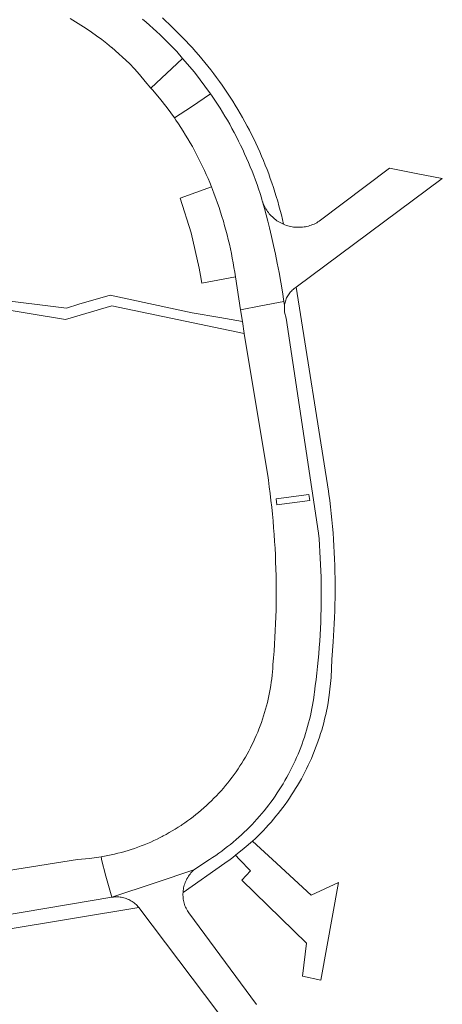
# Model space of a CAD drawing. Extents: x 146402 to 164798, y 455483 to 464134.
# Tile 455 of 575: x 158942 to 159000, y 460480 to 460615. Entities that reach past the tile are written whole.
import ezdxf

# ---------------------------------------------------------------- set-up
doc = ezdxf.new("R2010")
doc.units = 0
doc.header["$LTSCALE"] = 0.2
for name, color, linetype, lineweight in [('B-XX-VH-VERHARDING_BETONSTRAATSTEEN-GV', 252, 'CONTINUOUS', 18), ('B-XX-VH-VERHARDING_HALFVERHARDING-GV', 252, 'CONTINUOUS', 18), ('B-XX-VH-VERHARDING_STRAATBAKSTEEN-GV', 252, 'CONTINUOUS', 18), ('B-XX-VH-VERHARDING_TEGEL-GV', 252, 'CONTINUOUS', 18)]:
    doc.layers.add(name, color=color, linetype=linetype, lineweight=lineweight)

msp = doc.modelspace()

# ---------------------------------------------------------------- linework, layer by layer
at = {"layer": 'B-XX-VH-VERHARDING_BETONSTRAATSTEEN-GV'}
for points in [[(158966.016, 460608.014), (158964.39, 460609.899), (158960.059, 460605.829), (158960.259, 460605.606), (158961.229, 460604.451), (158962.279, 460603.109), (158963.279, 460601.729), (158965.601, 460603.274), (158968.243, 460605.032)], [(158968.508, 460591.896), (158968.348, 460592.302), (158964.06, 460590.736), (158965.557, 460585.983), (158966.676, 460581.127), (158966.86, 460580.105), (158967.029, 460579.081), (158971.629, 460579.94), (158971.535, 460580.585), (158971.433, 460581.229), (158971.323, 460581.871), (158971.205, 460582.512), (158971.08, 460583.152), (158970.946, 460583.79), (158970.805, 460584.426), (158970.656, 460585.061), (158970.499, 460585.694), (158970.334, 460586.324), (158970.162, 460586.953), (158969.982, 460587.58), (158969.794, 460588.204), (158969.599, 460588.826), (158969.396, 460589.445), (158969.185, 460590.062), (158968.967, 460590.676), (158968.741, 460591.288)], [(158981.834, 460549.244), (158981.721, 460550.08), (158977.217, 460549.472), (158977.33, 460548.636)], [(158976.699, 460500), (158973.989, 460502.518), (158972.851, 460501.518), (158971.67, 460500.568), (158972.209, 460500), (158973.699, 460498.426), (158972.506, 460497.142), (158981.388, 460488.522), (158980.85, 460483.977), (158983.361, 460483.438), (158985.784, 460496.82), (158982.004, 460495.069)]]:
    msp.add_lwpolyline(points, close=True, dxfattribs=at)
msp.add_lwpolyline([(158974.52, 460480.102), (158965.242, 460492.654), (158965.143, 460492.8), (158965.045, 460492.959), (158964.954, 460493.122), (158964.87, 460493.289), (158964.793, 460493.459), (158964.724, 460493.633), (158964.662, 460493.809), (158964.608, 460493.988), (158964.561, 460494.168), (158964.522, 460494.351), (158964.491, 460494.535), (158964.468, 460494.721), (158964.453, 460494.907), (158964.445, 460495.094), (158964.446, 460495.28), (158964.455, 460495.467), (158964.46, 460495.533), (158964.479, 460495.723), (158964.505, 460495.912), (158964.54, 460496.1), (158964.583, 460496.286), (158964.633, 460496.47), (158964.691, 460496.652), (158964.757, 460496.832), (158964.83, 460497.008), (158964.91, 460497.181), (158964.998, 460497.351), (158965.092, 460497.517), (158965.194, 460497.679), (158965.302, 460497.836), (158965.417, 460497.989), (158965.538, 460498.137), (158965.665, 460498.279), (158965.797, 460498.416), (158965.936, 460498.548), (158960.649, 460496.792), (158954.71, 460494.799), (158954.76, 460494.807), (158954.936, 460494.83), (158955.112, 460494.845), (158955.289, 460494.853), (158955.466, 460494.852), (158955.642, 460494.843), (158955.818, 460494.826), (158955.994, 460494.802), (158956.167, 460494.769), (158956.34, 460494.729), (158956.51, 460494.681), (158956.678, 460494.625), (158956.843, 460494.561), (158957.005, 460494.491), (158957.164, 460494.413), (158957.319, 460494.328), (158957.47, 460494.236), (158957.617, 460494.137), (158957.759, 460494.032), (158957.896, 460493.92), (158958.028, 460493.802), (158958.155, 460493.679), (158958.276, 460493.549), (158958.391, 460493.415), (158974.704, 460471.78)], dxfattribs=at)
at = {"layer": 'B-XX-VH-VERHARDING_HALFVERHARDING-GV'}
msp.add_lwpolyline([(158938.07, 460575.78), (158948.328, 460574.096), (158954.678, 460575.958), (158972.845, 460572.178), (158972.592, 460573.793), (158969.518, 460574.341), (158965.704, 460575.016), (158954.458, 460577.42), (158950.184, 460576.2), (158948.475, 460575.647), (158938.519, 460576.881)], dxfattribs=at)
at = {"layer": 'B-XX-VH-VERHARDING_STRAATBAKSTEEN-GV'}
for points in [[(158948.968, 460615.39), (158949.712, 460614.94), (158950.448, 460614.477), (158951.174, 460614), (158951.892, 460613.51), (158952.601, 460613.007), (158953.3, 460612.491), (158953.99, 460611.962), (158954.67, 460611.42), (158954.683, 460611.409), (158957.12, 460609.188), (158957.813, 460608.454), (158958.494, 460607.709), (158959.253, 460606.729), (158960.059, 460605.829), (158964.39, 460609.899), (158963.584, 460610.832), (158963.14, 460611.305), (158962.69, 460611.773), (158962.235, 460612.234), (158961.774, 460612.691), (158961.307, 460613.141), (158960.835, 460613.586), (158960.357, 460614.025), (158959.874, 460614.458), (158959.385, 460614.885), (158958.892, 460615.306)], [(158930.337, 460490.678), (158954.71, 460494.799), (158953.862, 460497.711), (158953.29, 460500), (158953.264, 460500.105), (158953.213, 460500.346), (158951.61, 460500.127), (158949.997, 460500), (158940.541, 460498.482)]]:
    msp.add_lwpolyline(points, dxfattribs=at)
for points in [[(158968.457, 460604.721), (158968.243, 460605.032), (158965.601, 460603.274), (158963.279, 460601.729), (158963.487, 460601.429), (158963.828, 460600.924), (158964.163, 460600.414), (158964.491, 460599.9), (158964.812, 460599.383), (158965.126, 460598.86), (158965.434, 460598.334), (158965.734, 460597.804), (158966.028, 460597.27), (158966.315, 460596.732), (158966.594, 460596.19), (158966.866, 460595.645), (158967.131, 460595.096), (158967.389, 460594.543), (158967.64, 460593.988), (158967.883, 460593.429), (158968.119, 460592.867), (158968.348, 460592.302), (158968.508, 460591.896), (158968.741, 460591.288), (158968.967, 460590.676), (158969.185, 460590.062), (158969.396, 460589.445), (158969.599, 460588.826), (158969.794, 460588.204), (158969.982, 460587.58), (158970.162, 460586.953), (158970.334, 460586.324), (158970.499, 460585.694), (158970.656, 460585.061), (158970.805, 460584.426), (158970.946, 460583.79), (158971.08, 460583.152), (158971.205, 460582.512), (158971.323, 460581.871), (158971.433, 460581.229), (158971.535, 460580.585), (158971.629, 460579.94), (158972.34, 460575.4), (158975.143, 460575.949), (158978.281, 460576.563), (158978.082, 460577.881), (158977.865, 460579.197), (158977.631, 460580.51), (158977.38, 460581.819), (158977.134, 460583.036), (158976.873, 460584.25), (158976.597, 460585.461), (158976.307, 460586.668), (158976.084, 460587.557), (158975.853, 460588.444), (158975.615, 460589.33), (158975.37, 460590.213), (158975.321, 460590.363), (158975.264, 460590.558), (158975.215, 460590.755), (158975.018, 460591.373), (158974.813, 460591.989), (158974.6, 460592.602), (158974.38, 460593.212), (158974.153, 460593.82), (158973.918, 460594.425), (158973.676, 460595.027), (158973.426, 460595.625), (158973.169, 460596.221), (158972.904, 460596.813), (158972.632, 460597.403), (158972.353, 460597.988), (158972.067, 460598.571), (158971.774, 460599.15), (158971.473, 460599.725), (158971.166, 460600.296), (158970.851, 460600.863), (158970.53, 460601.427), (158970.201, 460601.986), (158969.866, 460602.542), (158969.524, 460603.093), (158969.175, 460603.64), (158968.819, 460604.183)], [(158996.413, 460594.128), (158992.766, 460594.838), (158983.123, 460587.566), (158982.955, 460587.461), (158982.777, 460587.36), (158982.596, 460587.266), (158982.411, 460587.179), (158982.223, 460587.1), (158982.032, 460587.028), (158981.839, 460586.963), (158981.643, 460586.906), (158981.444, 460586.857), (158981.245, 460586.815), (158981.043, 460586.782), (158980.841, 460586.756), (158980.637, 460586.738), (158980.433, 460586.729), (158980.229, 460586.727), (158980.025, 460586.733), (158979.821, 460586.747), (158979.619, 460586.77), (158979.417, 460586.8), (158979.216, 460586.838), (158979.017, 460586.884), (158978.82, 460586.937), (158978.626, 460586.999), (158978.433, 460587.068), (158978.244, 460587.144), (158978.225, 460587.152), (158978.04, 460587.235), (158977.858, 460587.325), (158977.68, 460587.423), (158977.506, 460587.527), (158977.336, 460587.639), (158977.17, 460587.756), (158977.01, 460587.881), (158976.854, 460588.011), (158976.704, 460588.147), (158976.559, 460588.29), (158976.42, 460588.438), (158976.286, 460588.591), (158976.159, 460588.749), (158976.038, 460588.913), (158975.924, 460589.08), (158975.817, 460589.253), (158975.716, 460589.429), (158975.622, 460589.609), (158975.536, 460589.793), (158975.457, 460589.98), (158975.385, 460590.17), (158975.37, 460590.213), (158975.615, 460589.33), (158975.853, 460588.444), (158976.084, 460587.557), (158976.307, 460586.668), (158976.597, 460585.461), (158976.873, 460584.25), (158977.134, 460583.036), (158977.38, 460581.819), (158977.631, 460580.51), (158977.865, 460579.197), (158978.082, 460577.881), (158978.281, 460576.563), (158978.361, 460576.001), (158978.374, 460576.103), (158978.402, 460576.265), (158978.438, 460576.426), (158978.482, 460576.585), (158978.533, 460576.741), (158978.592, 460576.895), (158978.658, 460577.046), (158978.731, 460577.193), (158978.812, 460577.337), (158978.899, 460577.476), (158978.993, 460577.611), (158979.094, 460577.742), (158979.2, 460577.867), (158979.313, 460577.987), (158979.431, 460578.102), (158979.555, 460578.21), (158979.684, 460578.313), (158979.818, 460578.409), (158979.956, 460578.498), (159000, 460593.429)], [(158978.361, 460576.001), (158978.281, 460576.563), (158975.143, 460575.949), (158972.34, 460575.4), (158972.592, 460573.793), (158972.845, 460572.178), (158973.027, 460571.015), (158976.067, 460552.686), (158976.158, 460552.053), (158976.284, 460551.12), (158976.403, 460550.187), (158976.514, 460549.252), (158976.617, 460548.317), (158976.712, 460547.381), (158976.799, 460546.444), (158976.878, 460545.506), (158976.948, 460544.567), (158977.012, 460543.628), (158977.067, 460542.689), (158977.114, 460541.749), (158977.153, 460540.809), (158977.184, 460539.868), (158977.207, 460538.927), (158977.222, 460537.986), (158977.229, 460537.045), (158977.228, 460536.104), (158977.219, 460535.163), (158977.202, 460534.222), (158977.177, 460533.282), (158977.144, 460532.341), (158977.103, 460531.401), (158977.054, 460530.461), (158976.998, 460529.522), (158976.933, 460528.583), (158976.86, 460527.645), (158976.779, 460526.707), (158976.777, 460526.68), (158976.748, 460526.205), (158976.71, 460525.731), (158976.664, 460525.258), (158976.611, 460524.786), (158976.549, 460524.314), (158976.479, 460523.844), (158976.402, 460523.375), (158976.316, 460522.907), (158976.223, 460522.44), (158976.122, 460521.976), (158976.013, 460521.513), (158975.897, 460521.052), (158975.772, 460520.593), (158975.64, 460520.136), (158975.5, 460519.682), (158975.353, 460519.229), (158975.198, 460518.78), (158975.036, 460518.333), (158974.866, 460517.889), (158974.688, 460517.448), (158974.503, 460517.01), (158974.311, 460516.575), (158974.112, 460516.143), (158973.905, 460515.715), (158973.691, 460515.29), (158973.47, 460514.869), (158973.242, 460514.452), (158973.007, 460514.038), (158972.765, 460513.629), (158972.516, 460513.224), (158972.261, 460512.823), (158971.998, 460512.426), (158971.729, 460512.034), (158971.454, 460511.646), (158971.172, 460511.263), (158970.884, 460510.885), (158970.589, 460510.512), (158970.288, 460510.144), (158969.981, 460509.781), (158969.668, 460509.423), (158969.349, 460509.07), (158969.024, 460508.723), (158968.693, 460508.381), (158968.356, 460508.045), (158968.014, 460507.715), (158967.667, 460507.391), (158967.314, 460507.072), (158966.955, 460506.76), (158966.592, 460506.453), (158966.223, 460506.153), (158965.85, 460505.859), (158965.471, 460505.571), (158965.088, 460505.289), (158964.7, 460505.014), (158964.307, 460504.746), (158964.187, 460504.666), (158963.789, 460504.407), (158963.386, 460504.154), (158962.979, 460503.908), (158962.568, 460503.67), (158962.153, 460503.438), (158961.735, 460503.213), (158961.586, 460503.137), (158961.312, 460502.995), (158960.886, 460502.784), (158960.457, 460502.581), (158960.024, 460502.385), (158959.588, 460502.196), (158959.149, 460502.014), (158958.707, 460501.84), (158958.262, 460501.674), (158957.814, 460501.515), (158957.363, 460501.363), (158956.91, 460501.219), (158956.455, 460501.083), (158955.998, 460500.954), (158955.538, 460500.834), (158955.076, 460500.72), (158954.613, 460500.615), (158954.148, 460500.517), (158953.681, 460500.428), (158953.213, 460500.346), (158953.264, 460500.105), (158953.29, 460500), (158953.862, 460497.711), (158954.71, 460494.799), (158960.649, 460496.792), (158965.936, 460498.548), (158968.094, 460499.999), (158968.516, 460500.274), (158968.933, 460500.556), (158969.346, 460500.844), (158969.754, 460501.139), (158970.158, 460501.441), (158970.557, 460501.749), (158970.95, 460502.063), (158971.339, 460502.383), (158971.723, 460502.709), (158972.101, 460503.042), (158972.474, 460503.38), (158972.841, 460503.724), (158973.204, 460504.074), (158973.56, 460504.43), (158973.911, 460504.792), (158974.256, 460505.159), (158974.595, 460505.531), (158974.928, 460505.909), (158975.255, 460506.292), (158975.576, 460506.68), (158975.891, 460507.073), (158976.199, 460507.471), (158976.501, 460507.874), (158976.797, 460508.282), (158977.086, 460508.694), (158977.369, 460509.111), (158977.645, 460509.532), (158977.914, 460509.958), (158978.177, 460510.388), (158978.432, 460510.822), (158978.681, 460511.26), (158978.922, 460511.702), (158979.157, 460512.147), (158979.384, 460512.597), (158979.605, 460513.05), (158979.818, 460513.506), (158980.024, 460513.966), (158980.222, 460514.429), (158980.413, 460514.894), (158980.597, 460515.363), (158980.773, 460515.835), (158980.942, 460516.31), (158981.103, 460516.787), (158981.257, 460517.267), (158981.402, 460517.749), (158981.541, 460518.233), (158981.671, 460518.72), (158981.794, 460519.208), (158981.909, 460519.698), (158982.016, 460520.19), (158982.116, 460520.684), (158982.207, 460521.179), (158982.291, 460521.676), (158982.367, 460522.174), (158982.434, 460522.673), (158982.47, 460522.963), (158982.588, 460523.832), (158982.698, 460524.703), (158982.801, 460525.574), (158982.895, 460526.447), (158982.981, 460527.32), (158983.06, 460528.194), (158983.13, 460529.069), (158983.193, 460529.944), (158983.247, 460530.819), (158983.294, 460531.696), (158983.332, 460532.572), (158983.363, 460533.449), (158983.385, 460534.326), (158983.4, 460535.204), (158983.406, 460536.081), (158983.405, 460536.959), (158983.395, 460537.836), (158983.378, 460538.713), (158983.352, 460539.59), (158983.319, 460540.467), (158983.277, 460541.343), (158983.228, 460542.22), (158983.17, 460543.095), (158983.105, 460543.97), (158983.037, 460544.781), (158978.591, 460574.247), (158978.36, 460575.109)], [(158977.217, 460549.472), (158981.721, 460550.08), (158981.834, 460549.244), (158977.33, 460548.636)]]:
    msp.add_lwpolyline(points, close=True, dxfattribs=at)
at = {"layer": 'B-XX-VH-VERHARDING_TEGEL-GV'}
for points in [[(158958.892, 460615.306), (158959.385, 460614.885), (158959.874, 460614.458), (158960.357, 460614.025), (158960.835, 460613.586), (158961.307, 460613.141), (158961.774, 460612.691), (158962.235, 460612.234), (158962.69, 460611.773), (158963.14, 460611.305), (158963.584, 460610.832), (158964.39, 460609.899), (158966.016, 460608.014), (158968.243, 460605.032), (158968.457, 460604.721), (158968.819, 460604.183), (158969.175, 460603.64), (158969.524, 460603.093), (158969.866, 460602.542), (158970.201, 460601.986), (158970.53, 460601.427), (158970.851, 460600.863), (158971.166, 460600.296), (158971.473, 460599.725), (158971.774, 460599.15), (158972.067, 460598.571), (158972.353, 460597.988), (158972.632, 460597.403), (158972.904, 460596.813), (158973.169, 460596.221), (158973.426, 460595.625), (158973.676, 460595.027), (158973.918, 460594.425), (158974.153, 460593.82), (158974.38, 460593.212), (158974.6, 460592.602), (158974.813, 460591.989), (158975.018, 460591.373), (158975.215, 460590.755), (158975.264, 460590.558), (158975.321, 460590.363), (158975.37, 460590.213), (158975.385, 460590.17), (158975.457, 460589.98), (158975.536, 460589.793), (158975.622, 460589.609), (158975.716, 460589.429), (158975.817, 460589.253), (158975.924, 460589.08), (158976.038, 460588.913), (158976.159, 460588.749), (158976.286, 460588.591), (158976.42, 460588.438), (158976.559, 460588.29), (158976.704, 460588.147), (158976.854, 460588.011), (158977.01, 460587.881), (158977.17, 460587.756), (158977.336, 460587.639), (158977.506, 460587.527), (158977.68, 460587.423), (158977.858, 460587.325), (158978.04, 460587.235), (158978.225, 460587.152), (158978.244, 460587.144), (158978.097, 460587.783), (158977.942, 460588.42), (158977.779, 460589.055), (158977.608, 460589.688), (158977.43, 460590.319), (158977.244, 460590.947), (158977.05, 460591.574), (158976.849, 460592.198), (158976.64, 460592.819), (158976.424, 460593.438), (158976.2, 460594.054), (158975.968, 460594.668), (158975.73, 460595.278), (158975.483, 460595.885), (158975.229, 460596.49), (158974.968, 460597.091), (158974.7, 460597.69), (158974.424, 460598.284), (158974.141, 460598.876), (158973.851, 460599.464), (158973.554, 460600.048), (158973.249, 460600.628), (158972.938, 460601.205), (158972.62, 460601.778), (158972.294, 460602.348), (158971.962, 460602.913), (158971.623, 460603.474), (158971.277, 460604.03), (158970.924, 460604.583), (158970.564, 460605.131), (158970.198, 460605.675), (158969.825, 460606.214), (158969.446, 460606.749), (158969.06, 460607.279), (158968.668, 460607.804), (158968.269, 460608.325), (158967.864, 460608.84), (158967.453, 460609.351), (158967.035, 460609.856), (158966.612, 460610.357), (158966.182, 460610.852), (158965.746, 460611.342), (158965.305, 460611.826), (158964.857, 460612.305), (158964.404, 460612.779), (158963.945, 460613.247), (158963.48, 460613.709), (158963.01, 460614.166), (158962.534, 460614.617), (158962.052, 460615.062), (158961.622, 460615.451)], [(158930.516, 460488.792), (158958.391, 460493.415), (158958.276, 460493.549), (158958.155, 460493.679), (158958.028, 460493.802), (158957.896, 460493.92), (158957.759, 460494.032), (158957.617, 460494.137), (158957.47, 460494.236), (158957.319, 460494.328), (158957.164, 460494.413), (158957.005, 460494.491), (158956.843, 460494.561), (158956.678, 460494.625), (158956.51, 460494.681), (158956.34, 460494.729), (158956.167, 460494.769), (158955.994, 460494.802), (158955.818, 460494.826), (158955.642, 460494.843), (158955.466, 460494.852), (158955.289, 460494.853), (158955.112, 460494.845), (158954.936, 460494.83), (158954.76, 460494.807), (158954.71, 460494.799), (158930.337, 460490.678)]]:
    msp.add_lwpolyline(points, dxfattribs=at)
msp.add_lwpolyline([(158984.413, 460550.504), (158979.956, 460578.498), (158979.818, 460578.409), (158979.684, 460578.313), (158979.555, 460578.21), (158979.431, 460578.102), (158979.313, 460577.987), (158979.2, 460577.867), (158979.094, 460577.742), (158978.993, 460577.611), (158978.899, 460577.476), (158978.812, 460577.337), (158978.731, 460577.193), (158978.658, 460577.046), (158978.592, 460576.895), (158978.533, 460576.741), (158978.482, 460576.585), (158978.438, 460576.426), (158978.402, 460576.265), (158978.374, 460576.103), (158978.361, 460576.001), (158978.36, 460575.109), (158978.591, 460574.247), (158983.037, 460544.781), (158983.105, 460543.97), (158983.17, 460543.095), (158983.228, 460542.22), (158983.277, 460541.343), (158983.319, 460540.467), (158983.352, 460539.59), (158983.378, 460538.713), (158983.395, 460537.836), (158983.405, 460536.959), (158983.406, 460536.081), (158983.4, 460535.204), (158983.385, 460534.326), (158983.363, 460533.449), (158983.332, 460532.572), (158983.294, 460531.696), (158983.247, 460530.819), (158983.193, 460529.944), (158983.13, 460529.069), (158983.06, 460528.194), (158982.981, 460527.32), (158982.895, 460526.447), (158982.801, 460525.574), (158982.698, 460524.703), (158982.588, 460523.832), (158982.47, 460522.963), (158982.434, 460522.673), (158982.367, 460522.174), (158982.291, 460521.676), (158982.207, 460521.179), (158982.116, 460520.684), (158982.016, 460520.19), (158981.909, 460519.698), (158981.794, 460519.208), (158981.671, 460518.72), (158981.541, 460518.233), (158981.402, 460517.749), (158981.257, 460517.267), (158981.103, 460516.787), (158980.942, 460516.31), (158980.773, 460515.835), (158980.597, 460515.363), (158980.413, 460514.894), (158980.222, 460514.429), (158980.024, 460513.966), (158979.818, 460513.506), (158979.605, 460513.05), (158979.384, 460512.597), (158979.157, 460512.147), (158978.922, 460511.702), (158978.681, 460511.26), (158978.432, 460510.822), (158978.177, 460510.388), (158977.914, 460509.958), (158977.645, 460509.532), (158977.369, 460509.111), (158977.086, 460508.694), (158976.797, 460508.282), (158976.501, 460507.874), (158976.199, 460507.471), (158975.891, 460507.073), (158975.576, 460506.68), (158975.255, 460506.292), (158974.928, 460505.909), (158974.595, 460505.531), (158974.256, 460505.159), (158973.911, 460504.792), (158973.56, 460504.43), (158973.204, 460504.074), (158972.841, 460503.724), (158972.474, 460503.38), (158972.101, 460503.042), (158971.723, 460502.709), (158971.339, 460502.383), (158970.95, 460502.063), (158970.557, 460501.749), (158970.158, 460501.441), (158969.754, 460501.139), (158969.346, 460500.844), (158968.933, 460500.556), (158968.516, 460500.274), (158968.094, 460499.999), (158965.936, 460498.548), (158965.797, 460498.416), (158965.665, 460498.279), (158965.538, 460498.137), (158965.417, 460497.989), (158965.302, 460497.836), (158965.194, 460497.679), (158965.092, 460497.517), (158964.998, 460497.351), (158964.91, 460497.181), (158964.83, 460497.008), (158964.757, 460496.832), (158964.691, 460496.652), (158964.633, 460496.47), (158964.583, 460496.286), (158964.54, 460496.1), (158964.505, 460495.912), (158964.479, 460495.723), (158964.46, 460495.533), (158964.455, 460495.467), (158970.199, 460499.505), (158970.907, 460499.999), (158971.29, 460500.282), (158971.67, 460500.568), (158972.851, 460501.518), (158973.989, 460502.518), (158974.368, 460502.872), (158974.741, 460503.233), (158975.109, 460503.599), (158975.471, 460503.971), (158975.827, 460504.348), (158976.178, 460504.73), (158976.522, 460505.118), (158976.861, 460505.512), (158977.193, 460505.91), (158977.519, 460506.314), (158977.839, 460506.722), (158978.153, 460507.136), (158978.46, 460507.554), (158978.761, 460507.977), (158979.055, 460508.404), (158979.342, 460508.836), (158979.623, 460509.272), (158979.897, 460509.713), (158980.165, 460510.158), (158980.425, 460510.606), (158980.678, 460511.059), (158980.925, 460511.516), (158981.164, 460511.976), (158981.396, 460512.44), (158981.621, 460512.908), (158981.839, 460513.379), (158982.049, 460513.853), (158982.253, 460514.331), (158982.448, 460514.811), (158982.637, 460515.295), (158982.818, 460515.781), (158982.991, 460516.27), (158983.157, 460516.762), (158983.315, 460517.256), (158983.466, 460517.752), (158983.608, 460518.251), (158983.744, 460518.752), (158983.871, 460519.255), (158983.991, 460519.76), (158984.021, 460519.894), (158984.287, 460521.202), (158984.501, 460522.52), (158984.756, 460524.957), (158984.835, 460527.407), (158985.046, 460529.857), (158985.194, 460532.312), (158985.233, 460533.204), (158985.265, 460534.096), (158985.288, 460534.988), (158985.304, 460535.881), (158985.311, 460536.774), (158985.31, 460537.666), (158985.302, 460538.559), (158985.285, 460539.452), (158985.261, 460540.344), (158985.228, 460541.236), (158985.187, 460542.128), (158985.139, 460543.02), (158985.082, 460543.911), (158985.018, 460544.801), (158984.945, 460545.691), (158984.865, 460546.58), (158984.776, 460547.468), (158984.68, 460548.356), (158984.575, 460549.242), (158984.463, 460550.128)], close=True, dxfattribs=at)

doc.saveas('drawing.dxf')
